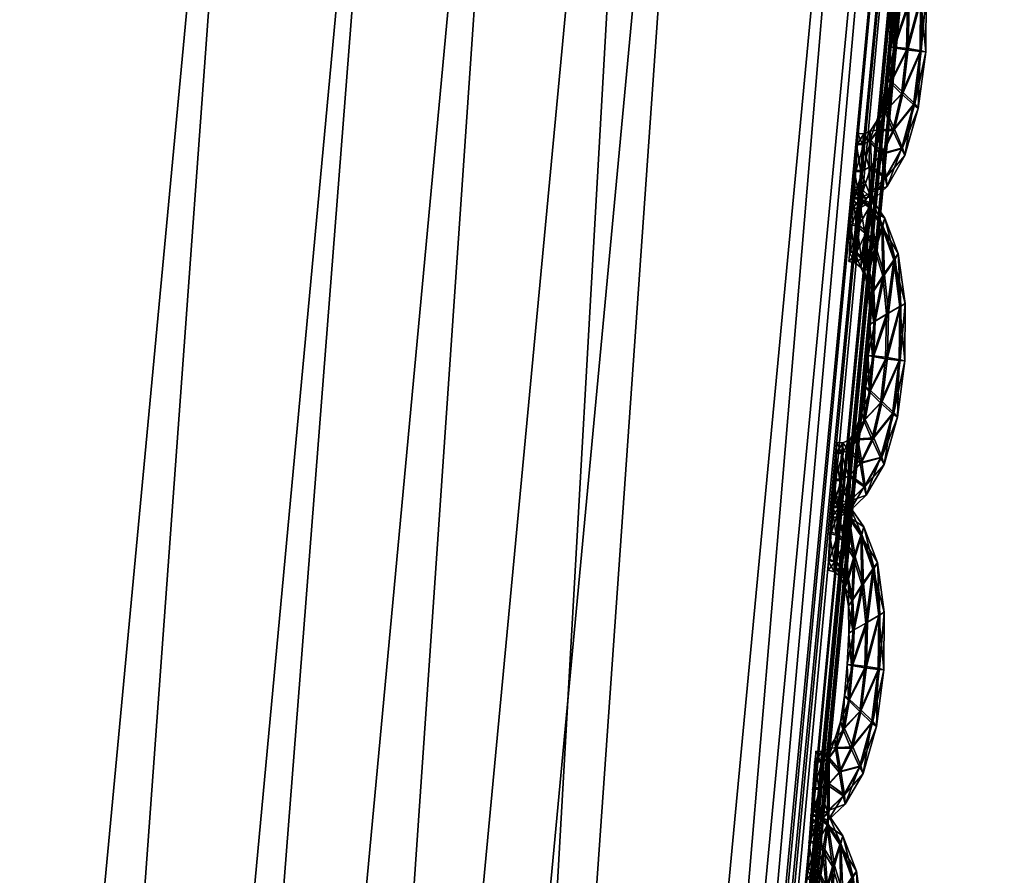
# Model space of a CAD drawing. Extents: x -7.4 to 7.4, y -11.5 to 9.8.
# Tile 368 of 469: x 7.242 to 7.428, y -0.485 to -0.323. Entities that reach past the tile are written whole.
import ezdxf

# ---------------------------------------------------------------- set-up
doc = ezdxf.new("R2010")
doc.units = 0
doc.header["$MEASUREMENT"] = 0
for name, color, linetype in [('A-FURN-3-ST', 150, 'Continuous'), ('A-FURN-3-ST-SEAM', 130, 'Continuous'), ('A-FURN-3-ST-SI', 160, 'Continuous')]:
    doc.layers.add(name, color=color, linetype=linetype)

msp = doc.modelspace()

# ---------------------------------------------------------------- meshes
at = {"layer": 'A-FURN-3-ST'}
mesh = msp.add_polyface(dxfattribs=at)
corners = [(7.22977, 2.47974, 1.00292), (7.35379, 1.23499, 1.00342), (7.0974, 1.23355, 0.61819), (6.97746, 2.47748, 0.61819), (7.36432, -0.11388, 1.00364), (7.10761, -0.11441, 0.61819), (7.23187, -1.52018, 1.00345), (6.97947, -1.51977, 0.61819), (6.94358, -2.93336, 1.00296), (6.70064, -2.932, 0.61819), (6.49747, -4.30695, 1.00243), (6.26973, -4.302, 0.61819), (2.26399, -2.9313, 0.55836), (2.16775, -1.51952, 0.55836), (3.0253, -1.51952, 0.55836), (3.10702, -2.9313, 0.55836), (2.93167, -0.11466, 0.55836), (2.84505, 1.23285, 0.55836), (2.08805, -0.11466, 0.55836), (2.77575, 2.47636, 0.55836), (2.02663, 1.23285, 0.55836), (2.45224, -5.39073, 0.55836), (2.3693, -4.27613, 0.55836), (3.15503, -4.27547, 0.55836), (4.17159, -2.9313, 0.55836), (5.25451, -2.9313, 0.55836), (4.97271, -4.28639, 0.55836), (4.06343, -4.27934, 0.55836), (3.87811, -5.41615, 0.55836), (4.60186, -5.47272, 0.55836), (6.4913, -0.11462, 0.56582), (6.37871, -1.51956, 0.56582), (5.48815, -0.11466, 0.55836), (5.42456, -1.51952, 0.55836), (6.12967, -2.93138, 0.56582), (6.47938, 1.23293, 0.56582), (6.36909, 2.47649, 0.56582), (5.45958, 1.23285, 0.55836), (5.36104, 2.47636, 0.55836), (5.74344, -4.29463, 0.56582), (4.17689, -0.11466, 0.55836), (4.20372, -1.51956, 0.55836), (4.11143, 1.23285, 0.55836), (4.02429, 2.47636, 0.55836)]
mesh.append_faces([[corners[k] for k in face] for face in [(0, 1, 2), (2, 3, 0), (4, 5, 2), (2, 1, 4), (6, 7, 5), (5, 4, 6), (8, 9, 7), (7, 6, 8), (10, 11, 9), (9, 8, 10), (24, 25, 26), (26, 27, 24), (27, 26, 29), (30, 5, 7), (7, 31, 30), (32, 30, 31), (31, 33, 32), (33, 31, 34), (34, 25, 33), (31, 7, 9), (9, 34, 31), (3, 2, 35), (35, 36, 3), (36, 35, 37), (37, 38, 36), (35, 30, 32), (32, 37, 35), (2, 5, 30), (30, 35, 2), (34, 9, 11), (11, 39, 34), (25, 34, 39), (39, 26, 25), (40, 32, 33), (33, 41, 40), (41, 33, 25), (25, 24, 41), (38, 37, 42), (42, 43, 38), (37, 32, 40), (40, 42, 37)]])
mesh.append_faces([[corners[k] for k in face] for face in [(12, 13, 14), (14, 15, 12), (16, 14, 13), (17, 16, 18), (19, 17, 20), (21, 22, 23), (22, 12, 15), (15, 23, 22), (27, 23, 15), (14, 16, 40), (15, 14, 41), (17, 19, 43), (16, 17, 42)]], dxfattribs={"vtx0": -1, "vtx1": -1, "vtx2": -1})
mesh.append_faces([[corners[k] for k in face] for face in [(15, 24, 27), (23, 27, 28)]], dxfattribs={"vtx0": -1, "vtx2": -1})
mesh.append_faces([[corners[k] for k in face] for face in [(40, 41, 14), (41, 24, 15), (43, 42, 17), (42, 40, 16)]], dxfattribs={"vtx1": -1, "vtx2": -1})
mesh = msp.add_polyface(dxfattribs=at)
corners = [(7.42329, -0.11335, 17.73472), (7.29032, -1.52059, 17.72529), (7.2887, -1.52055, 17.71875), (7.42159, -0.11343, 17.72818), (6.99958, -2.93456, 17.69562), (7.00104, -2.93481, 17.70216), (7.29305, -1.52076, 17.73624), (7.4261, -0.11318, 17.74563), (7.00286, -2.93505, 17.73015), (7.2923, -1.52068, 17.75301), (7.27821, -1.51994, 17.76499), (7.4253, -0.11322, 17.76233), (7.41066, -0.11417, 17.77427), (7.00353, -2.93522, 17.71323), (6.90828, -2.91548, 17.75491), (7.19048, -1.5147, 17.77811), (7.16159, -1.51161, 17.86532), (7.32012, -0.12072, 17.78766), (7.29174, -0.12455, 17.87437), (7.21133, -1.51619, 17.76035), (7.34141, -0.11883, 17.76993), (6.9283, -2.92042, 17.737), (6.95977, -2.92669, 17.74057), (7.24537, -1.51812, 17.76362), (7.37663, -0.11644, 17.77306), (6.98992, -2.93254, 17.74221), (6.2829, -0.14293, 18.34951), (6.17035, -1.4969, 18.34232), (6.78616, -1.4995, 18.23655), (6.9137, -0.13967, 18.24374), (6.50859, -2.86604, 18.21899), (7.42329, -0.11335, 17.72247), (7.29032, -1.52059, 17.71304), (7.29305, -1.52076, 17.70791), (7.4261, -0.11318, 17.71734), (7.00353, -2.93522, 17.68478), (7.00104, -2.93481, 17.68992), (6.78853, -2.88553, 18.02829), (7.07303, -1.50547, 18.04795), (7.20377, -0.13218, 18.05602)]
mesh.append_faces([[corners[k] for k in face] for face in [(0, 1, 2), (2, 3, 0), (4, 2, 1), (5, 1, 6), (7, 6, 1), (1, 0, 7), (8, 9, 10), (9, 11, 12), (12, 10, 9), (6, 7, 11), (11, 9, 6), (13, 6, 9), (14, 15, 16), (15, 17, 18), (18, 16, 15), (19, 20, 17), (17, 15, 19), (21, 19, 15), (22, 23, 19), (23, 24, 20), (20, 19, 23), (10, 12, 24), (24, 23, 10), (25, 10, 23), (26, 27, 28), (28, 29, 26), (30, 28, 27), (31, 32, 33), (33, 34, 31), (35, 33, 32), (36, 32, 2), (3, 2, 32), (32, 31, 3), (37, 38, 28), (29, 28, 38), (38, 39, 29), (39, 38, 16), (16, 18, 39), (16, 38, 37)]])
at = {"layer": 'A-FURN-3-ST-SEAM'}
mesh = msp.add_polyface(dxfattribs=at)
corners = [(7.41066, -0.31016, 17.73095), (7.41181, -0.31898, 17.73099), (7.40932, -0.32046, 17.73225), (7.40916, -0.32887, 17.73221), (7.41284, -0.31836, 17.72765), (7.40865, -0.31321, 17.73225), (7.40667, -0.3285, 17.73095), (7.41169, -0.32915, 17.73095), (7.41276, -0.32924, 17.7276), (7.41153, -0.30897, 17.7276), (7.40841, -0.3039, 17.73092), (7.40694, -0.32191, 17.73095), (7.40607, -0.33501, 17.73092), (7.40821, -0.33715, 17.73217), (7.41193, -0.32903, 17.72422), (7.41205, -0.31886, 17.72426), (7.40706, -0.3081, 17.73221), (7.4067, -0.31621, 17.73099), (7.40587, -0.32825, 17.72757), (7.40615, -0.32236, 17.7276), (7.41047, -0.33921, 17.73092), (7.41137, -0.33991, 17.72757), (7.4107, -0.33904, 17.72418), (7.41094, -0.31, 17.72426), (7.409, -0.30229, 17.72757), (7.40591, -0.30027, 17.73088), (7.40607, -0.31729, 17.7276), (7.40536, -0.33414, 17.72753), (7.40504, -0.34049, 17.73088), (7.40655, -0.34407, 17.73213), (7.40852, -0.3369, 17.72293), (7.40948, -0.32862, 17.72297), (7.40967, -0.32026, 17.72297), (7.4052, -0.30514, 17.73217), (7.4058, -0.31226, 17.73095), (7.40544, -0.31375, 17.7276), (7.40718, -0.32174, 17.72422), (7.4069, -0.32833, 17.72422), (7.40694, -0.3161, 17.72426), (7.40817, -0.34757, 17.73084), (7.40884, -0.34881, 17.72749), (7.40841, -0.34737, 17.72411), (7.4069, -0.34382, 17.72285), (7.40896, -0.31301, 17.72297), (7.40865, -0.30378, 17.72418), (7.40627, -0.29838, 17.72749), (7.40417, -0.29875, 17.73084), (7.40607, -0.3121, 17.72422), (7.40631, -0.33484, 17.72418), (7.40461, -0.33908, 17.72749), (7.40366, -0.34415, 17.73084), (7.40433, -0.34864, 17.73205), (7.40528, -0.34032, 17.72414), (7.40445, -0.29677, 17.72749), (7.40374, -0.30386, 17.73217), (7.40461, -0.30991, 17.73095), (7.40449, -0.31169, 17.7276), (7.40485, -0.30979, 17.72422), (7.40738, -0.3079, 17.72297), (7.40508, -0.35305, 17.7308), (7.40548, -0.35466, 17.72742), (7.40532, -0.35289, 17.72407), (7.40465, -0.34839, 17.72281), (7.4039, -0.34399, 17.72411), (7.40615, -0.30011, 17.72414), (7.40441, -0.29863, 17.72411), (7.40319, -0.2964, 17.72745), (7.40295, -0.29842, 17.73084), (7.40556, -0.30493, 17.72293), (7.4035, -0.34242, 17.72745), (7.40216, -0.34609, 17.7308), (7.40212, -0.35107, 17.73202), (7.40319, -0.29825, 17.72411), (7.40255, -0.30357, 17.73213), (7.40342, -0.30892, 17.73095), (7.40338, -0.31078, 17.7276), (7.40366, -0.3088, 17.72422), (7.40216, -0.35598, 17.73076), (7.40227, -0.3577, 17.72738), (7.40239, -0.35581, 17.72403), (7.40247, -0.35082, 17.72278), (7.40239, -0.34592, 17.72407), (7.40227, -0.34419, 17.72745), (7.4041, -0.30369, 17.72289), (7.40287, -0.30336, 17.72289), (7.40085, -0.34675, 17.7308), (7.40049, -0.3519, 17.73202), (7.40227, -0.30868, 17.73092), (7.40223, -0.31053, 17.72757), (7.40251, -0.30851, 17.72418), (7.40109, -0.34473, 17.72745), (7.40025, -0.35697, 17.73073), (7.40025, -0.35877, 17.72734), (7.40049, -0.3568, 17.72399), (7.40085, -0.35165, 17.72278), (7.40109, -0.34658, 17.72407), (7.39994, -0.34469, 17.72742), (7.3997, -0.34671, 17.73076), (7.3993, -0.35186, 17.73202), (7.39994, -0.34654, 17.72407), (7.39899, -0.35697, 17.73073), (7.39899, -0.35877, 17.72734), (7.39923, -0.3568, 17.72399), (7.39962, -0.35161, 17.72274)]
mesh.append_faces([[corners[k] for k in face] for face in [(2, 1, 0), (1, 2, 3), (0, 1, 4), (0, 5, 2), (6, 3, 2), (3, 7, 1), (8, 4, 1), (4, 9, 0), (5, 0, 10), (11, 2, 5), (3, 6, 12), (2, 11, 6), (7, 3, 13), (1, 7, 8), (4, 8, 14), (9, 4, 15), (10, 0, 9), (10, 16, 5), (5, 17, 11), (12, 6, 18), (12, 13, 3), (6, 11, 19), (13, 20, 7), (21, 8, 7), (22, 14, 8), (14, 15, 4), (15, 23, 9), (9, 24, 10), (16, 10, 25), (17, 5, 16), (11, 17, 26), (19, 18, 6), (18, 27, 12), (13, 12, 28), (26, 19, 11), (20, 13, 29), (7, 20, 21), (8, 21, 22), (14, 22, 30), (15, 14, 31), (23, 15, 32), (24, 9, 23), (25, 10, 24), (25, 33, 16), (16, 34, 17), (35, 26, 17), (18, 19, 36), (27, 18, 37), (28, 12, 27), (28, 29, 13), (19, 26, 38), (29, 39, 20), (40, 21, 20), (41, 22, 21), (42, 30, 22), (30, 31, 14), (31, 32, 15), (32, 43, 23), (23, 44, 24), (24, 45, 25), (33, 25, 46), (34, 16, 33), (17, 34, 35), (26, 35, 47), (38, 36, 19), (36, 37, 18), (37, 48, 27), (27, 49, 28), (29, 28, 50), (47, 38, 26), (39, 29, 51), (20, 39, 40), (21, 40, 41), (22, 41, 42), (30, 42, 52), (31, 30, 48), (32, 31, 37), (43, 32, 36), (44, 23, 43), (45, 24, 44), (25, 45, 53), (53, 46, 25), (46, 54, 33), (33, 55, 34), (56, 35, 34), (57, 47, 35), (36, 38, 43), (37, 36, 32), (48, 37, 31), (49, 27, 48), (50, 28, 49), (50, 51, 29), (38, 47, 58), (51, 59, 39), (60, 40, 39), (61, 41, 40), (62, 42, 41), (63, 52, 42), (52, 48, 30), (43, 58, 44), (44, 64, 45), (65, 53, 45), (46, 53, 66), (54, 46, 67), (55, 33, 54), (34, 55, 56), (35, 56, 57), (47, 57, 68), (58, 43, 38), (48, 52, 49), (49, 69, 50), (51, 50, 70), (68, 58, 47), (59, 51, 71), (39, 59, 60), (40, 60, 61), (41, 61, 62), (42, 62, 63), (52, 63, 69), (64, 44, 58), (45, 64, 65), (53, 65, 72), (72, 66, 53), (66, 67, 46), (67, 73, 54), (54, 74, 55), (56, 55, 74), (57, 56, 75), (68, 57, 76), (69, 49, 52), (70, 50, 69), (70, 71, 51), (58, 68, 64), (71, 77, 59), (78, 60, 59), (79, 61, 60), (80, 62, 61), (81, 63, 62), (82, 69, 63), (83, 65, 64), (84, 72, 65), (74, 54, 73), (74, 75, 56), (75, 76, 57), (76, 83, 68), (69, 82, 70), (71, 70, 85), (64, 68, 83), (77, 71, 86), (59, 77, 78), (60, 78, 79), (61, 79, 80), (62, 80, 81), (63, 81, 82), (65, 83, 84), (73, 87, 74), (75, 74, 87), (76, 75, 88), (83, 76, 89), (70, 82, 90), (90, 85, 70), (85, 86, 71), (86, 91, 77), (78, 77, 91), (79, 78, 92), (80, 79, 93), (81, 80, 94), (82, 81, 95), (89, 84, 83), (87, 88, 75), (88, 89, 76), (95, 90, 82), (85, 90, 96), (86, 85, 97), (91, 86, 98), (91, 92, 78), (92, 93, 79), (93, 94, 80), (94, 95, 81), (90, 95, 99), (99, 96, 90), (96, 97, 85), (97, 98, 86), (98, 100, 91), (92, 91, 100), (93, 92, 101), (94, 93, 102), (95, 94, 103), (103, 99, 95), (100, 101, 92), (101, 102, 93), (102, 103, 94)]])
mesh = msp.add_polyface(dxfattribs=at)
corners = [(7.40675, -0.3685, 17.73076), (7.40786, -0.37736, 17.7308), (7.40536, -0.3788, 17.73205), (7.4052, -0.38721, 17.73202), (7.40888, -0.37674, 17.72742), (7.40469, -0.37155, 17.73205), (7.40271, -0.3868, 17.73076), (7.40773, -0.38754, 17.73076), (7.4088, -0.38758, 17.72742), (7.40757, -0.36731, 17.72742), (7.40445, -0.36224, 17.73073), (7.40298, -0.3802, 17.73076), (7.40212, -0.39335, 17.73073), (7.40425, -0.39549, 17.73198), (7.40797, -0.38737, 17.72403), (7.40809, -0.3772, 17.72407), (7.40311, -0.36644, 17.73202), (7.40275, -0.37456, 17.7308), (7.40192, -0.38659, 17.72738), (7.4022, -0.3807, 17.72742), (7.40651, -0.39755, 17.73073), (7.40742, -0.39825, 17.72734), (7.40675, -0.39738, 17.72399), (7.40698, -0.36838, 17.72407), (7.40504, -0.36063, 17.72738), (7.40196, -0.35857, 17.73069), (7.40212, -0.37563, 17.72742), (7.4014, -0.39248, 17.72734), (7.40109, -0.39883, 17.73065), (7.40259, -0.40241, 17.7319), (7.40457, -0.39524, 17.72274), (7.40552, -0.38696, 17.72278), (7.40572, -0.3786, 17.72278), (7.40128, -0.36344, 17.73198), (7.40188, -0.37056, 17.73076), (7.40148, -0.37205, 17.72742), (7.40322, -0.38008, 17.72403), (7.40295, -0.38663, 17.72403), (7.40298, -0.37439, 17.72407), (7.40421, -0.40591, 17.73065), (7.40493, -0.40715, 17.7273), (7.40445, -0.40575, 17.72392), (7.40295, -0.40216, 17.72266), (7.405, -0.37135, 17.72278), (7.40469, -0.36212, 17.72399), (7.40235, -0.35668, 17.7273), (7.40022, -0.35705, 17.73065), (7.40212, -0.37044, 17.72403), (7.40235, -0.39318, 17.72399), (7.40065, -0.39742, 17.7273), (7.3997, -0.40249, 17.73065), (7.40038, -0.40698, 17.73187), (7.40133, -0.39866, 17.72396), (7.40049, -0.35507, 17.72726), (7.39978, -0.3622, 17.73198), (7.40065, -0.36825, 17.73076), (7.40053, -0.36999, 17.72742), (7.40089, -0.36809, 17.72403), (7.40342, -0.36624, 17.72278), (7.40113, -0.41139, 17.73061), (7.40152, -0.41296, 17.72723), (7.40136, -0.41123, 17.72388), (7.40069, -0.40674, 17.72262), (7.39994, -0.40233, 17.72392), (7.4022, -0.35845, 17.72396), (7.40046, -0.35692, 17.72392), (7.39923, -0.3547, 17.72726), (7.39899, -0.35672, 17.73065), (7.4016, -0.36322, 17.72274), (7.39954, -0.40072, 17.72726), (7.3982, -0.40443, 17.73061), (7.39816, -0.40937, 17.73183), (7.39923, -0.3566, 17.72392), (7.39859, -0.36187, 17.73194), (7.39946, -0.36727, 17.73076), (7.39943, -0.36908, 17.72742), (7.3997, -0.3671, 17.72403), (7.3982, -0.41428, 17.73057), (7.39832, -0.41605, 17.72719), (7.39844, -0.41411, 17.72384), (7.39851, -0.40917, 17.72258), (7.39847, -0.40426, 17.72388), (7.39836, -0.40249, 17.72726), (7.40014, -0.36199, 17.7227), (7.39895, -0.36166, 17.7227), (7.39689, -0.40505, 17.73061), (7.39658, -0.4102, 17.73183), (7.39832, -0.36698, 17.73073), (7.39828, -0.36883, 17.72738), (7.39855, -0.36681, 17.72399), (7.39713, -0.40307, 17.72723), (7.3963, -0.41526, 17.73053), (7.3963, -0.41708, 17.72715), (7.39653, -0.4151, 17.7238), (7.39689, -0.40995, 17.72258), (7.39717, -0.40488, 17.72388), (7.39598, -0.40299, 17.72723), (7.39574, -0.40501, 17.73057), (7.39535, -0.41016, 17.73183), (7.39598, -0.40484, 17.72384), (7.39503, -0.41526, 17.73053), (7.39503, -0.41712, 17.72715), (7.39527, -0.4151, 17.7238), (7.39566, -0.40991, 17.72255)]
mesh.append_faces([[corners[k] for k in face] for face in [(2, 1, 0), (1, 2, 3), (0, 1, 4), (0, 5, 2), (6, 3, 2), (3, 7, 1), (8, 4, 1), (4, 9, 0), (5, 0, 10), (11, 2, 5), (3, 6, 12), (2, 11, 6), (7, 3, 13), (1, 7, 8), (4, 8, 14), (9, 4, 15), (10, 0, 9), (10, 16, 5), (5, 17, 11), (12, 6, 18), (12, 13, 3), (6, 11, 19), (13, 20, 7), (21, 8, 7), (22, 14, 8), (14, 15, 4), (15, 23, 9), (9, 24, 10), (16, 10, 25), (17, 5, 16), (11, 17, 26), (19, 18, 6), (18, 27, 12), (13, 12, 28), (26, 19, 11), (20, 13, 29), (7, 20, 21), (8, 21, 22), (14, 22, 30), (15, 14, 31), (23, 15, 32), (24, 9, 23), (25, 10, 24), (25, 33, 16), (16, 34, 17), (35, 26, 17), (18, 19, 36), (27, 18, 37), (28, 12, 27), (28, 29, 13), (19, 26, 38), (29, 39, 20), (40, 21, 20), (41, 22, 21), (42, 30, 22), (30, 31, 14), (31, 32, 15), (32, 43, 23), (23, 44, 24), (24, 45, 25), (33, 25, 46), (34, 16, 33), (17, 34, 35), (26, 35, 47), (38, 36, 19), (36, 37, 18), (37, 48, 27), (27, 49, 28), (29, 28, 50), (47, 38, 26), (39, 29, 51), (20, 39, 40), (21, 40, 41), (22, 41, 42), (30, 42, 52), (31, 30, 48), (32, 31, 37), (43, 32, 36), (44, 23, 43), (45, 24, 44), (25, 45, 53), (53, 46, 25), (46, 54, 33), (33, 55, 34), (56, 35, 34), (57, 47, 35), (36, 38, 43), (37, 36, 32), (48, 37, 31), (49, 27, 48), (50, 28, 49), (50, 51, 29), (38, 47, 58), (51, 59, 39), (60, 40, 39), (61, 41, 40), (62, 42, 41), (63, 52, 42), (52, 48, 30), (43, 58, 44), (44, 64, 45), (65, 53, 45), (46, 53, 66), (54, 46, 67), (55, 33, 54), (34, 55, 56), (35, 56, 57), (47, 57, 68), (58, 43, 38), (48, 52, 49), (49, 69, 50), (51, 50, 70), (68, 58, 47), (59, 51, 71), (39, 59, 60), (40, 60, 61), (41, 61, 62), (42, 62, 63), (52, 63, 69), (64, 44, 58), (45, 64, 65), (53, 65, 72), (72, 66, 53), (66, 67, 46), (67, 73, 54), (54, 74, 55), (56, 55, 74), (57, 56, 75), (68, 57, 76), (69, 49, 52), (70, 50, 69), (70, 71, 51), (58, 68, 64), (71, 77, 59), (78, 60, 59), (79, 61, 60), (80, 62, 61), (81, 63, 62), (82, 69, 63), (83, 65, 64), (84, 72, 65), (74, 54, 73), (74, 75, 56), (75, 76, 57), (76, 83, 68), (69, 82, 70), (71, 70, 85), (64, 68, 83), (77, 71, 86), (59, 77, 78), (60, 78, 79), (61, 79, 80), (62, 80, 81), (63, 81, 82), (65, 83, 84), (73, 87, 74), (75, 74, 87), (76, 75, 88), (83, 76, 89), (70, 82, 90), (90, 85, 70), (85, 86, 71), (86, 91, 77), (78, 77, 91), (79, 78, 92), (80, 79, 93), (81, 80, 94), (82, 81, 95), (89, 84, 83), (87, 88, 75), (88, 89, 76), (95, 90, 82), (85, 90, 96), (86, 85, 97), (91, 86, 98), (91, 92, 78), (92, 93, 79), (93, 94, 80), (94, 95, 81), (90, 95, 99), (99, 96, 90), (96, 97, 85), (97, 98, 86), (98, 100, 91), (92, 91, 100), (93, 92, 101), (94, 93, 102), (95, 94, 103), (103, 99, 95), (100, 101, 92), (101, 102, 93), (102, 103, 94)]])
mesh = msp.add_polyface(dxfattribs=at)
corners = [(7.40279, -0.42684, 17.73057), (7.4039, -0.4357, 17.73061), (7.40144, -0.43714, 17.73187), (7.40125, -0.44555, 17.73183), (7.40493, -0.43508, 17.72723), (7.40073, -0.42989, 17.73187), (7.39875, -0.44514, 17.73057), (7.40378, -0.44588, 17.73057), (7.40485, -0.44596, 17.72723), (7.40366, -0.42565, 17.72723), (7.40049, -0.42058, 17.73053), (7.39903, -0.43854, 17.73057), (7.39816, -0.45168, 17.73053), (7.4003, -0.45383, 17.73179), (7.40401, -0.44571, 17.72384), (7.40413, -0.43553, 17.72388), (7.39915, -0.42478, 17.73183), (7.39879, -0.4329, 17.73061), (7.39796, -0.44493, 17.72719), (7.39824, -0.439, 17.72723), (7.40255, -0.45593, 17.73053), (7.40346, -0.45663, 17.72715), (7.40279, -0.45572, 17.7238), (7.40303, -0.42672, 17.72384), (7.40109, -0.41893, 17.72719), (7.398, -0.41691, 17.7305), (7.39816, -0.43393, 17.72723), (7.39745, -0.45078, 17.72715), (7.39713, -0.45717, 17.73046), (7.39863, -0.46075, 17.73171), (7.40061, -0.45358, 17.72255), (7.40156, -0.4453, 17.72258), (7.40176, -0.43694, 17.72258), (7.39733, -0.42178, 17.73179), (7.39792, -0.4289, 17.73057), (7.39753, -0.43039, 17.72723), (7.39927, -0.43837, 17.72384), (7.39903, -0.44497, 17.72384), (7.39903, -0.43273, 17.72384), (7.40025, -0.46425, 17.73046), (7.40097, -0.46549, 17.72711), (7.40049, -0.46409, 17.72373), (7.39899, -0.4605, 17.72247), (7.40105, -0.42969, 17.72258), (7.40073, -0.42041, 17.7238), (7.3984, -0.41502, 17.72711), (7.39626, -0.41539, 17.73046), (7.39816, -0.42874, 17.72384), (7.3984, -0.45152, 17.7238), (7.39669, -0.45576, 17.72711), (7.39574, -0.46079, 17.73046), (7.39642, -0.46528, 17.73168), (7.39741, -0.457, 17.72376), (7.39653, -0.41341, 17.72707), (7.39586, -0.4205, 17.73179), (7.39669, -0.42655, 17.73057), (7.39658, -0.42828, 17.72723), (7.39693, -0.42643, 17.72384), (7.39946, -0.42458, 17.72258), (7.39717, -0.46973, 17.73042), (7.39756, -0.4713, 17.72703), (7.39741, -0.46953, 17.72369), (7.39673, -0.46508, 17.72243), (7.39598, -0.46063, 17.72373), (7.39828, -0.41675, 17.72376), (7.39653, -0.41522, 17.72373), (7.39531, -0.41304, 17.72707), (7.39503, -0.41502, 17.73046), (7.39764, -0.42157, 17.72255), (7.39563, -0.45906, 17.72707), (7.39428, -0.46273, 17.73042), (7.3942, -0.46771, 17.73164), (7.39527, -0.41489, 17.72373), (7.39463, -0.42017, 17.73175), (7.3955, -0.42557, 17.73057), (7.39547, -0.42742, 17.72719), (7.39574, -0.4254, 17.72384), (7.39424, -0.47262, 17.73035), (7.39436, -0.47435, 17.727), (7.39452, -0.47241, 17.72365), (7.39456, -0.46747, 17.7224), (7.39452, -0.46256, 17.72369), (7.3944, -0.46079, 17.72707), (7.39618, -0.42029, 17.72251), (7.39499, -0.41996, 17.72251), (7.39298, -0.46339, 17.73042), (7.39262, -0.4685, 17.73164), (7.39436, -0.42528, 17.73053), (7.39436, -0.42713, 17.72719), (7.3946, -0.42511, 17.7238), (7.39317, -0.46137, 17.72703), (7.39234, -0.47356, 17.73035), (7.39234, -0.47541, 17.72696), (7.39258, -0.4734, 17.72361), (7.39293, -0.46825, 17.7224), (7.39321, -0.46318, 17.72369), (7.39203, -0.46128, 17.72703), (7.39178, -0.4633, 17.73038), (7.39139, -0.46845, 17.73164), (7.39203, -0.46314, 17.72365), (7.39107, -0.47356, 17.73035), (7.39107, -0.47541, 17.72696), (7.39135, -0.4734, 17.72361), (7.39171, -0.46821, 17.72236)]
mesh.append_faces([[corners[k] for k in face] for face in [(2, 1, 0), (1, 2, 3), (0, 1, 4), (0, 5, 2), (6, 3, 2), (3, 7, 1), (8, 4, 1), (4, 9, 0), (5, 0, 10), (11, 2, 5), (3, 6, 12), (2, 11, 6), (7, 3, 13), (1, 7, 8), (4, 8, 14), (9, 4, 15), (10, 0, 9), (10, 16, 5), (5, 17, 11), (12, 6, 18), (12, 13, 3), (6, 11, 19), (13, 20, 7), (21, 8, 7), (22, 14, 8), (14, 15, 4), (15, 23, 9), (9, 24, 10), (16, 10, 25), (17, 5, 16), (11, 17, 26), (19, 18, 6), (18, 27, 12), (13, 12, 28), (26, 19, 11), (20, 13, 29), (7, 20, 21), (8, 21, 22), (14, 22, 30), (15, 14, 31), (23, 15, 32), (24, 9, 23), (25, 10, 24), (25, 33, 16), (16, 34, 17), (35, 26, 17), (18, 19, 36), (27, 18, 37), (28, 12, 27), (28, 29, 13), (19, 26, 38), (29, 39, 20), (40, 21, 20), (41, 22, 21), (42, 30, 22), (30, 31, 14), (31, 32, 15), (32, 43, 23), (23, 44, 24), (24, 45, 25), (33, 25, 46), (34, 16, 33), (17, 34, 35), (26, 35, 47), (38, 36, 19), (36, 37, 18), (37, 48, 27), (27, 49, 28), (29, 28, 50), (47, 38, 26), (39, 29, 51), (20, 39, 40), (21, 40, 41), (22, 41, 42), (30, 42, 52), (31, 30, 48), (32, 31, 37), (43, 32, 36), (44, 23, 43), (45, 24, 44), (25, 45, 53), (53, 46, 25), (46, 54, 33), (33, 55, 34), (56, 35, 34), (57, 47, 35), (36, 38, 43), (37, 36, 32), (48, 37, 31), (49, 27, 48), (50, 28, 49), (50, 51, 29), (38, 47, 58), (51, 59, 39), (60, 40, 39), (61, 41, 40), (62, 42, 41), (63, 52, 42), (52, 48, 30), (43, 58, 44), (44, 64, 45), (65, 53, 45), (46, 53, 66), (54, 46, 67), (55, 33, 54), (34, 55, 56), (35, 56, 57), (47, 57, 68), (58, 43, 38), (48, 52, 49), (49, 69, 50), (51, 50, 70), (68, 58, 47), (59, 51, 71), (39, 59, 60), (40, 60, 61), (41, 61, 62), (42, 62, 63), (52, 63, 69), (64, 44, 58), (45, 64, 65), (53, 65, 72), (72, 66, 53), (66, 67, 46), (67, 73, 54), (54, 74, 55), (56, 55, 74), (57, 56, 75), (68, 57, 76), (69, 49, 52), (70, 50, 69), (70, 71, 51), (58, 68, 64), (71, 77, 59), (78, 60, 59), (79, 61, 60), (80, 62, 61), (81, 63, 62), (82, 69, 63), (83, 65, 64), (84, 72, 65), (74, 54, 73), (74, 75, 56), (75, 76, 57), (76, 83, 68), (69, 82, 70), (71, 70, 85), (64, 68, 83), (77, 71, 86), (59, 77, 78), (60, 78, 79), (61, 79, 80), (62, 80, 81), (63, 81, 82), (65, 83, 84), (73, 87, 74), (75, 74, 87), (76, 75, 88), (83, 76, 89), (70, 82, 90), (90, 85, 70), (85, 86, 71), (86, 91, 77), (78, 77, 91), (79, 78, 92), (80, 79, 93), (81, 80, 94), (82, 81, 95), (89, 84, 83), (87, 88, 75), (88, 89, 76), (95, 90, 82), (85, 90, 96), (86, 85, 97), (91, 86, 98), (91, 92, 78), (92, 93, 79), (93, 94, 80), (94, 95, 81), (90, 95, 99), (99, 96, 90), (96, 97, 85), (97, 98, 86), (98, 100, 91), (92, 91, 100), (93, 92, 101), (94, 93, 102), (95, 94, 103), (103, 99, 95), (100, 101, 92), (101, 102, 93), (102, 103, 94)]])
mesh = msp.add_polyface(dxfattribs=at)
corners = [(7.39883, -0.48518, 17.73038), (7.39994, -0.49404, 17.73042), (7.39748, -0.49548, 17.73168), (7.39729, -0.50389, 17.73164), (7.40097, -0.49342, 17.72703), (7.39677, -0.48823, 17.73168), (7.39483, -0.50348, 17.73035), (7.39982, -0.50426, 17.73038), (7.40089, -0.5043, 17.72703), (7.3997, -0.48399, 17.72703), (7.39653, -0.47892, 17.73035), (7.39507, -0.49688, 17.73038), (7.3942, -0.51003, 17.73031), (7.39634, -0.51217, 17.7316), (7.40006, -0.50409, 17.72365), (7.40017, -0.49388, 17.72369), (7.39519, -0.48308, 17.73164), (7.39483, -0.4912, 17.73038), (7.39401, -0.50323, 17.727), (7.39428, -0.49734, 17.72703), (7.39859, -0.51427, 17.73035), (7.39954, -0.51497, 17.72696), (7.39883, -0.5141, 17.72361), (7.39907, -0.48506, 17.72365), (7.39713, -0.47727, 17.72696), (7.39409, -0.47521, 17.73031), (7.3942, -0.49227, 17.72703), (7.39349, -0.50912, 17.72696), (7.39321, -0.51551, 17.73027), (7.39471, -0.51909, 17.73152), (7.39669, -0.51192, 17.72232), (7.3976, -0.50364, 17.7224), (7.3978, -0.49528, 17.7224), (7.39337, -0.48007, 17.7316), (7.39396, -0.48724, 17.73038), (7.39361, -0.48868, 17.72703), (7.39531, -0.49672, 17.72365), (7.39507, -0.50331, 17.72365), (7.39507, -0.49103, 17.72365), (7.3963, -0.52259, 17.73027), (7.39701, -0.52383, 17.72688), (7.39653, -0.52242, 17.72354), (7.39503, -0.51884, 17.72228), (7.39713, -0.48803, 17.7224), (7.39677, -0.47875, 17.72361), (7.39444, -0.47332, 17.72692), (7.39234, -0.47369, 17.73027), (7.3942, -0.48708, 17.72365), (7.39444, -0.50982, 17.72361), (7.39273, -0.51406, 17.72692), (7.39178, -0.51913, 17.73027), (7.39246, -0.52362, 17.73149), (7.39345, -0.5153, 17.72354), (7.39258, -0.47171, 17.72688), (7.39191, -0.4788, 17.73156), (7.39273, -0.48489, 17.73038), (7.39262, -0.48662, 17.72703), (7.39298, -0.48473, 17.72365), (7.39555, -0.48288, 17.7224), (7.39321, -0.52807, 17.73019), (7.39361, -0.52964, 17.72685), (7.39345, -0.52787, 17.7235), (7.39278, -0.52337, 17.72224), (7.39203, -0.51897, 17.72354), (7.39432, -0.47509, 17.72358), (7.39258, -0.47356, 17.72354), (7.39135, -0.47134, 17.72688), (7.39107, -0.47332, 17.73027), (7.39369, -0.47986, 17.72236), (7.39167, -0.51736, 17.72688), (7.39032, -0.52106, 17.73023), (7.39024, -0.52601, 17.73145), (7.39135, -0.47319, 17.72354), (7.39072, -0.47847, 17.73156), (7.39155, -0.48386, 17.73035), (7.39155, -0.48572, 17.727), (7.39178, -0.48374, 17.72361), (7.39032, -0.53091, 17.73015), (7.39044, -0.53269, 17.72681), (7.39056, -0.53075, 17.72342), (7.3906, -0.52576, 17.72221), (7.39056, -0.52086, 17.7235), (7.39044, -0.51913, 17.72688), (7.39222, -0.47859, 17.72232), (7.39103, -0.47826, 17.72232), (7.38902, -0.52169, 17.73023), (7.38866, -0.52684, 17.73145), (7.3904, -0.48358, 17.73035), (7.3904, -0.48543, 17.727), (7.39064, -0.48345, 17.72361), (7.38926, -0.51967, 17.72685), (7.38838, -0.5319, 17.73015), (7.38838, -0.53371, 17.72677), (7.38862, -0.5317, 17.72342), (7.38898, -0.52655, 17.72221), (7.38926, -0.52147, 17.7235), (7.38807, -0.51958, 17.72685), (7.38783, -0.5216, 17.73019), (7.38743, -0.52679, 17.73145), (7.38807, -0.52144, 17.72346), (7.38716, -0.53186, 17.73015), (7.38712, -0.53371, 17.72677), (7.38739, -0.5317, 17.72342), (7.38779, -0.52655, 17.72217)]
mesh.append_faces([[corners[k] for k in face] for face in [(2, 1, 0), (1, 2, 3), (0, 1, 4), (0, 5, 2), (6, 3, 2), (3, 7, 1), (8, 4, 1), (4, 9, 0), (5, 0, 10), (11, 2, 5), (3, 6, 12), (2, 11, 6), (7, 3, 13), (1, 7, 8), (4, 8, 14), (9, 4, 15), (10, 0, 9), (10, 16, 5), (5, 17, 11), (12, 6, 18), (12, 13, 3), (6, 11, 19), (13, 20, 7), (21, 8, 7), (22, 14, 8), (14, 15, 4), (15, 23, 9), (9, 24, 10), (16, 10, 25), (17, 5, 16), (11, 17, 26), (19, 18, 6), (18, 27, 12), (13, 12, 28), (26, 19, 11), (20, 13, 29), (7, 20, 21), (8, 21, 22), (14, 22, 30), (15, 14, 31), (23, 15, 32), (24, 9, 23), (25, 10, 24), (25, 33, 16), (16, 34, 17), (35, 26, 17), (18, 19, 36), (27, 18, 37), (28, 12, 27), (28, 29, 13), (19, 26, 38), (29, 39, 20), (40, 21, 20), (41, 22, 21), (42, 30, 22), (30, 31, 14), (31, 32, 15), (32, 43, 23), (23, 44, 24), (24, 45, 25), (33, 25, 46), (34, 16, 33), (17, 34, 35), (26, 35, 47), (38, 36, 19), (36, 37, 18), (37, 48, 27), (27, 49, 28), (29, 28, 50), (47, 38, 26), (39, 29, 51), (20, 39, 40), (21, 40, 41), (22, 41, 42), (30, 42, 52), (31, 30, 48), (32, 31, 37), (43, 32, 36), (44, 23, 43), (45, 24, 44), (25, 45, 53), (53, 46, 25), (46, 54, 33), (33, 55, 34), (56, 35, 34), (57, 47, 35), (36, 38, 43), (37, 36, 32), (48, 37, 31), (49, 27, 48), (50, 28, 49), (50, 51, 29), (38, 47, 58), (51, 59, 39), (60, 40, 39), (61, 41, 40), (62, 42, 41), (63, 52, 42), (52, 48, 30), (43, 58, 44), (44, 64, 45), (65, 53, 45), (46, 53, 66), (54, 46, 67), (55, 33, 54), (34, 55, 56), (35, 56, 57), (47, 57, 68), (58, 43, 38), (48, 52, 49), (49, 69, 50), (51, 50, 70), (68, 58, 47), (59, 51, 71), (39, 59, 60), (40, 60, 61), (41, 61, 62), (42, 62, 63), (52, 63, 69), (64, 44, 58), (45, 64, 65), (53, 65, 72), (72, 66, 53), (66, 67, 46), (67, 73, 54), (54, 74, 55), (56, 55, 74), (57, 56, 75), (68, 57, 76), (69, 49, 52), (70, 50, 69), (70, 71, 51), (58, 68, 64), (71, 77, 59), (78, 60, 59), (79, 61, 60), (80, 62, 61), (81, 63, 62), (82, 69, 63), (83, 65, 64), (84, 72, 65), (74, 54, 73), (74, 75, 56), (75, 76, 57), (76, 83, 68), (69, 82, 70), (71, 70, 85), (64, 68, 83), (77, 71, 86), (59, 77, 78), (60, 78, 79), (61, 79, 80), (62, 80, 81), (63, 81, 82), (65, 83, 84), (73, 87, 74), (75, 74, 87), (76, 75, 88), (83, 76, 89), (70, 82, 90), (90, 85, 70), (85, 86, 71), (86, 91, 77), (78, 77, 91), (79, 78, 92), (80, 79, 93), (81, 80, 94), (82, 81, 95), (89, 84, 83), (87, 88, 75), (88, 89, 76), (95, 90, 82), (85, 90, 96), (86, 85, 97), (91, 86, 98), (91, 92, 78), (92, 93, 79), (93, 94, 80), (94, 95, 81), (90, 95, 99), (99, 96, 90), (96, 97, 85), (97, 98, 86), (98, 100, 91), (92, 91, 100), (93, 92, 101), (94, 93, 102), (95, 94, 103), (103, 99, 95), (100, 101, 92), (101, 102, 93), (102, 103, 94)]])
at = {"layer": 'A-FURN-3-ST-SI'}
mesh = msp.add_polyface(dxfattribs=at)
corners = [(6.55643, -4.31075, 17.38988), (6.55545, -4.31041, 17.65843), (5.97253, -5.62158, 17.63625), (7.00472, -2.93542, 17.41571), (7.00353, -2.93522, 17.68478), (6.55659, -4.31078, 11.4994), (7.00488, -2.93542, 11.52138), (5.97332, -5.62204, 17.36816), (7.4261, -0.11318, 17.71734), (7.4274, -0.1131, 17.44757), (7.4168, 1.23713, 17.43647), (7.4276, -0.11309, 11.5485), (7.29432, -1.5208, 17.43833), (7.29305, -1.52076, 17.70791), (7.29451, -1.5208, 11.54063), (6.55536, -4.31061, 7.25858), (5.97344, -5.62211, 11.48092), (7.00365, -2.93534, 7.27178), (6.54678, -4.30963, 2.97375), (6.99506, -2.93476, 2.97816), (5.97221, -5.62191, 7.24751), (7.42637, -0.11309, 7.28805), (7.41577, 1.23705, 7.28239), (7.41779, -0.11334, 2.98356), (7.40718, 1.23643, 2.9817), (7.29329, -1.5208, 7.28334), (7.2847, -1.52059, 2.98201), (7.36432, -0.11388, 1.00364), (7.35379, 1.23499, 1.00342), (6.94358, -2.93336, 1.00296), (7.23187, -1.52018, 1.00345), (6.49747, -4.30695, 1.00243), (5.96362, -5.6205, 2.97006)]
mesh.append_faces([[corners[k] for k in face] for face in [(0, 1, 2), (1, 0, 3), (3, 4, 1), (0, 5, 6), (6, 3, 0), (5, 0, 7), (8, 9, 10), (10, 9, 11), (4, 3, 12), (12, 13, 4), (13, 12, 9), (9, 8, 13), (12, 14, 11), (11, 9, 12), (3, 6, 14), (14, 12, 3), (15, 5, 16), (5, 15, 17), (17, 6, 5), (15, 18, 19), (19, 17, 15), (18, 15, 20), (11, 21, 22), (21, 23, 24), (24, 22, 21), (6, 17, 25), (25, 14, 6), (14, 25, 21), (21, 11, 14), (25, 26, 23), (23, 21, 25), (17, 19, 26), (26, 25, 17), (23, 27, 28), (28, 24, 23), (19, 29, 30), (30, 26, 19), (26, 30, 27), (27, 23, 26), (31, 18, 32), (18, 31, 29), (29, 19, 18)]])

doc.saveas('drawing.dxf')
